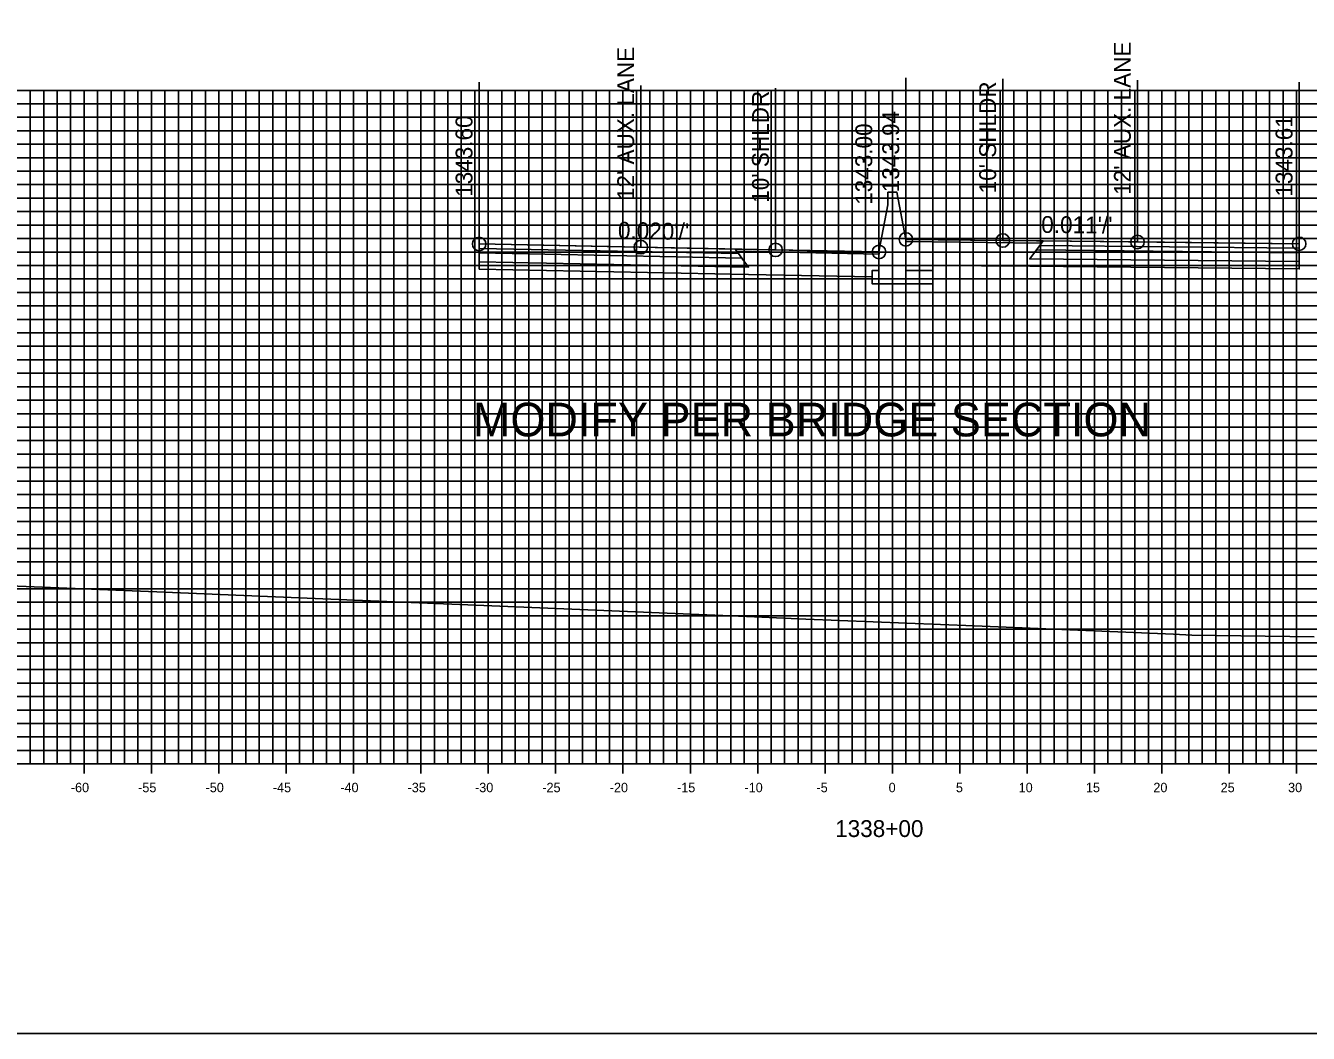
# Model space of a CAD drawing. Extents: x 674939 to 678919, y 750652 to 765176.
# Drawn here: x 678674.2 to 678769.4, y 752532.6 to 752607.4 of the extents above; entities that cross this region are included whole.
import ezdxf

# ---------------------------------------------------------------- set-up
doc = ezdxf.new("R2010")
doc.units = 0
for name, color, linetype in [('Level 10', 7, 'Continuous'), ('Level 17', 7, 'Continuous'), ('Level 18', 7, 'Continuous'), ('Level 19', 7, 'Continuous'), ('Level 20', 7, 'Continuous'), ('Level 22', 7, 'Continuous'), ('Level 23', 7, 'Continuous'), ('Level 4', 7, 'Continuous'), ('Level 8', 7, 'Continuous'), ('Level 9', 7, 'Continuous')]:
    doc.layers.add(name, color=color, linetype=linetype)

msp = doc.modelspace()

# ---------------------------------------------------------------- linework, layer by layer
at = {"layer": 'Level 10'}
msp.add_lwpolyline([(678638.533, 752567.071), (678639.347, 752567.032), (678642.278, 752566.909), (678645.845, 752566.89), (678654.662, 752566.741), (678657.122, 752566.558), (678673.604, 752565.744), (678683.936, 752565.328), (678699.197, 752564.676), (678706.426, 752564.383), (678716.519, 752563.963), (678728.301, 752563.473), (678732.106, 752563.309), (678744.59, 752562.793), (678746.378, 752562.716), (678759.39, 752562.18), (678760.747, 752562.118), (678769.842, 752561.984)], dxfattribs=at)
at = {"layer": 'Level 17'}
for points in [[(678738.863, 752594.986), (678738.863, 752594.986), (678738.203, 752594.986), (678738.203, 752594.056)], [(678738.863, 752594.986), (678739.533, 752591.486)], [(678738.203, 752594.056), (678737.533, 752590.556)], [(678737.533, 752590.556), (678737.533, 752589.181), (678737.033, 752589.181), (678737.033, 752588.181), (678741.533, 752588.181), (678741.533, 752589.181), (678739.533, 752589.181), (678739.533, 752591.486)]]:
    msp.add_lwpolyline(points, dxfattribs=at)
at = {"layer": 'Level 18'}
for points in [[(678768.726, 752591.162), (678756.726, 752591.296), (678746.726, 752591.407), (678739.533, 752591.486)], [(678737.533, 752590.556), (678729.86, 752590.709), (678719.86, 752590.909), (678707.86, 752591.149)]]:
    msp.add_lwpolyline(points, dxfattribs=at)
for points in [[(678749.607, 752591.214), (678739.533, 752591.329), (678739.533, 752591.486), (678749.726, 752591.373)], [(678768.726, 752591.162), (678768.726, 752590.832), (678749.476, 752591.038), (678749.726, 752591.373)], [(678707.86, 752591.149), (678707.86, 752590.819), (678727.11, 752590.434), (678726.86, 752590.769)], [(678726.86, 752590.769), (678737.533, 752590.556), (678737.537, 752590.398), (678726.98, 752590.609)]]:
    msp.add_lwpolyline(points, close=True, dxfattribs=at)
at = {"layer": 'Level 19'}
for points in [[(678707.86, 752590.819), (678707.86, 752590.489), (678727.36, 752590.099), (678727.11, 752590.434)], [(678707.86, 752590.489), (678707.86, 752589.829), (678727.86, 752589.429), (678727.36, 752590.099)], [(678768.726, 752590.502), (678768.726, 752589.842), (678748.726, 752590.033), (678749.226, 752590.703)], [(678768.726, 752590.832), (678768.726, 752590.502), (678749.226, 752590.703), (678749.476, 752591.038)]]:
    msp.add_lwpolyline(points, close=True, dxfattribs=at)
for points in [[(678707.86, 752589.829), (678707.86, 752589.289), (678727.86, 752588.889), (678737.033, 752588.706)], [(678739.533, 752589.581), (678741.533, 752589.562)], [(678768.726, 752589.842), (678768.726, 752589.302), (678748.726, 752589.493), (678741.533, 752589.562)]]:
    msp.add_lwpolyline(points, dxfattribs=at)
at = {"layer": 'Level 20'}
for p, q in [((678638.533, 752602.551), (678838.533, 752602.551)), ((678674.533, 752552.551), (678674.533, 752602.551)), ((678675.533, 752552.551), (678675.533, 752602.551)), ((678676.533, 752552.551), (678676.533, 752602.551)), ((678677.533, 752552.551), (678677.533, 752602.551)), ((678678.533, 752552.551), (678678.533, 752602.551)), ((678679.533, 752552.551), (678679.533, 752602.551)), ((678680.533, 752552.551), (678680.533, 752602.551)), ((678681.533, 752552.551), (678681.533, 752602.551)), ((678682.533, 752552.551), (678682.533, 752602.551)), ((678683.533, 752552.551), (678683.533, 752602.551)), ((678684.533, 752552.551), (678684.533, 752602.551)), ((678685.533, 752552.551), (678685.533, 752602.551)), ((678686.533, 752552.551), (678686.533, 752602.551)), ((678687.533, 752552.551), (678687.533, 752602.551)), ((678688.533, 752552.551), (678688.533, 752602.551)), ((678689.533, 752552.551), (678689.533, 752602.551)), ((678690.533, 752552.551), (678690.533, 752602.551)), ((678691.533, 752552.551), (678691.533, 752602.551)), ((678692.533, 752552.551), (678692.533, 752602.551)), ((678693.533, 752552.551), (678693.533, 752602.551)), ((678694.533, 752552.551), (678694.533, 752602.551)), ((678695.533, 752552.551), (678695.533, 752602.551)), ((678696.533, 752552.551), (678696.533, 752602.551)), ((678697.533, 752552.551), (678697.533, 752602.551)), ((678698.533, 752552.551), (678698.533, 752602.551)), ((678699.533, 752552.551), (678699.533, 752602.551)), ((678700.533, 752552.551), (678700.533, 752602.551)), ((678701.533, 752552.551), (678701.533, 752602.551)), ((678702.533, 752552.551), (678702.533, 752602.551)), ((678703.533, 752552.551), (678703.533, 752602.551)), ((678704.533, 752552.551), (678704.533, 752602.551)), ((678705.533, 752552.551), (678705.533, 752602.551)), ((678706.533, 752552.551), (678706.533, 752602.551)), ((678707.533, 752552.551), (678707.533, 752602.551)), ((678708.533, 752552.551), (678708.533, 752602.551)), ((678709.533, 752552.551), (678709.533, 752602.551)), ((678710.533, 752552.551), (678710.533, 752602.551)), ((678711.533, 752552.551), (678711.533, 752602.551)), ((678712.533, 752552.551), (678712.533, 752602.551)), ((678713.533, 752552.551), (678713.533, 752602.551)), ((678714.533, 752552.551), (678714.533, 752602.551)), ((678715.533, 752552.551), (678715.533, 752602.551)), ((678716.533, 752552.551), (678716.533, 752602.551)), ((678717.533, 752552.551), (678717.533, 752602.551)), ((678718.533, 752552.551), (678718.533, 752602.551)), ((678719.533, 752552.551), (678719.533, 752602.551)), ((678720.533, 752552.551), (678720.533, 752602.551)), ((678721.533, 752552.551), (678721.533, 752602.551)), ((678722.533, 752552.551), (678722.533, 752602.551)), ((678723.533, 752552.551), (678723.533, 752602.551)), ((678724.533, 752552.551), (678724.533, 752602.551)), ((678725.533, 752552.551), (678725.533, 752602.551)), ((678726.533, 752552.551), (678726.533, 752602.551)), ((678727.533, 752552.551), (678727.533, 752602.551)), ((678728.533, 752552.551), (678728.533, 752602.551)), ((678729.533, 752552.551), (678729.533, 752602.551)), ((678730.533, 752552.551), (678730.533, 752602.551)), ((678731.533, 752552.551), (678731.533, 752602.551)), ((678732.533, 752552.551), (678732.533, 752602.551)), ((678733.533, 752552.551), (678733.533, 752602.551)), ((678734.533, 752552.551), (678734.533, 752602.551)), ((678735.533, 752552.551), (678735.533, 752602.551)), ((678736.533, 752552.551), (678736.533, 752602.551)), ((678737.533, 752552.551), (678737.533, 752602.551)), ((678738.533, 752552.551), (678738.533, 752602.551)), ((678739.533, 752552.551), (678739.533, 752602.551)), ((678740.533, 752552.551), (678740.533, 752602.551)), ((678741.533, 752552.551), (678741.533, 752602.551)), ((678742.533, 752552.551), (678742.533, 752602.551)), ((678743.533, 752552.551), (678743.533, 752602.551)), ((678744.533, 752552.551), (678744.533, 752602.551)), ((678745.533, 752552.551), (678745.533, 752602.551)), ((678746.533, 752552.551), (678746.533, 752602.551)), ((678747.533, 752552.551), (678747.533, 752602.551)), ((678748.533, 752552.551), (678748.533, 752602.551)), ((678749.533, 752552.551), (678749.533, 752602.551)), ((678750.533, 752552.551), (678750.533, 752602.551)), ((678751.533, 752552.551), (678751.533, 752602.551)), ((678752.533, 752552.551), (678752.533, 752602.551)), ((678753.533, 752552.551), (678753.533, 752602.551)), ((678754.533, 752552.551), (678754.533, 752602.551)), ((678755.533, 752552.551), (678755.533, 752602.551)), ((678756.533, 752552.551), (678756.533, 752602.551)), ((678757.533, 752552.551), (678757.533, 752602.551)), ((678758.533, 752552.551), (678758.533, 752602.551)), ((678759.533, 752552.551), (678759.533, 752602.551)), ((678760.533, 752552.551), (678760.533, 752602.551)), ((678761.533, 752552.551), (678761.533, 752602.551)), ((678762.533, 752552.551), (678762.533, 752602.551)), ((678763.533, 752552.551), (678763.533, 752602.551)), ((678764.533, 752552.551), (678764.533, 752602.551)), ((678765.533, 752552.551), (678765.533, 752602.551)), ((678766.533, 752552.551), (678766.533, 752602.551)), ((678767.533, 752552.551), (678767.533, 752602.551)), ((678768.533, 752552.551), (678768.533, 752602.551)), ((678638.533, 752601.551), (678838.533, 752601.551)), ((678638.533, 752600.551), (678838.533, 752600.551)), ((678638.533, 752599.551), (678838.533, 752599.551)), ((678638.533, 752598.551), (678838.533, 752598.551)), ((678638.533, 752597.551), (678838.533, 752597.551)), ((678638.533, 752596.551), (678838.533, 752596.551)), ((678638.533, 752595.551), (678838.533, 752595.551)), ((678638.533, 752594.551), (678838.533, 752594.551)), ((678638.533, 752593.551), (678838.533, 752593.551)), ((678638.533, 752592.551), (678838.533, 752592.551)), ((678638.533, 752591.551), (678838.533, 752591.551)), ((678638.533, 752590.551), (678838.533, 752590.551)), ((678638.533, 752589.551), (678838.533, 752589.551)), ((678638.533, 752588.551), (678838.533, 752588.551)), ((678638.533, 752587.551), (678838.533, 752587.551)), ((678638.533, 752586.551), (678838.533, 752586.551)), ((678638.533, 752585.551), (678838.533, 752585.551)), ((678638.533, 752584.551), (678838.533, 752584.551)), ((678638.533, 752583.551), (678838.533, 752583.551)), ((678638.533, 752582.551), (678838.533, 752582.551)), ((678638.533, 752581.551), (678838.533, 752581.551)), ((678638.533, 752580.551), (678838.533, 752580.551)), ((678638.533, 752579.551), (678838.533, 752579.551)), ((678638.533, 752578.551), (678838.533, 752578.551)), ((678638.533, 752577.551), (678838.533, 752577.551)), ((678638.533, 752576.551), (678838.533, 752576.551)), ((678638.533, 752575.551), (678838.533, 752575.551)), ((678638.533, 752574.551), (678838.533, 752574.551)), ((678638.533, 752573.551), (678838.533, 752573.551)), ((678638.533, 752572.551), (678838.533, 752572.551)), ((678638.533, 752571.551), (678838.533, 752571.551)), ((678638.533, 752570.551), (678838.533, 752570.551)), ((678638.533, 752569.551), (678838.533, 752569.551)), ((678638.533, 752568.551), (678838.533, 752568.551)), ((678638.533, 752567.551), (678838.533, 752567.551)), ((678638.533, 752566.551), (678838.533, 752566.551)), ((678638.533, 752565.551), (678838.533, 752565.551)), ((678638.533, 752564.551), (678838.533, 752564.551)), ((678638.533, 752563.551), (678838.533, 752563.551)), ((678638.533, 752562.551), (678838.533, 752562.551)), ((678638.533, 752561.551), (678838.533, 752561.551)), ((678638.533, 752560.551), (678838.533, 752560.551)), ((678638.533, 752559.551), (678838.533, 752559.551)), ((678638.533, 752558.551), (678838.533, 752558.551)), ((678638.533, 752557.551), (678838.533, 752557.551)), ((678638.533, 752556.551), (678838.533, 752556.551)), ((678638.533, 752555.551), (678838.533, 752555.551)), ((678638.533, 752554.551), (678838.533, 752554.551)), ((678638.533, 752553.551), (678838.533, 752553.551)), ((678638.533, 752552.551), (678838.533, 752552.551))]:
    msp.add_line(p, q, dxfattribs=at)
at = {"layer": 'Level 23'}
for p, q in [((678707.86, 752591.149), (678707.86, 752603.149)), ((678719.86, 752590.909), (678719.86, 752602.909)), ((678729.86, 752590.709), (678729.86, 752602.709)), ((678739.533, 752591.486), (678739.533, 752603.486)), ((678746.726, 752591.407), (678746.726, 752603.407)), ((678756.726, 752591.296), (678756.726, 752603.296)), ((678768.726, 752591.162), (678768.726, 752603.162)), ((678737.533, 752590.556), (678737.533, 752602.556))]:
    msp.add_line(p, q, dxfattribs=at)
at = {"layer": 'Level 4'}
msp.add_lwpolyline([(678578.533, 752532.551), (678918.533, 752532.551), (678918.533, 752752.551), (678578.533, 752752.551)], close=True, dxfattribs=at)
for centre in [(678707.86, 752591.149), (678719.86, 752590.909), (678729.86, 752590.709), (678739.533, 752591.486), (678746.726, 752591.407), (678756.726, 752591.296), (678768.726, 752591.162), (678737.533, 752590.556)]:
    msp.add_circle(centre, 0.5, dxfattribs=at)
at = {"layer": 'Level 8'}
for p, q in [((678678.533, 752551.851), (678678.533, 752553.251)), ((678683.533, 752551.851), (678683.533, 752553.251)), ((678688.533, 752551.851), (678688.533, 752553.251)), ((678693.533, 752551.851), (678693.533, 752553.251)), ((678698.533, 752551.851), (678698.533, 752553.251)), ((678703.533, 752551.851), (678703.533, 752553.251)), ((678708.533, 752551.851), (678708.533, 752553.251)), ((678713.533, 752551.851), (678713.533, 752553.251)), ((678718.533, 752551.851), (678718.533, 752553.251)), ((678723.533, 752551.851), (678723.533, 752553.251)), ((678728.533, 752551.851), (678728.533, 752553.251)), ((678733.533, 752551.851), (678733.533, 752553.251)), ((678738.533, 752551.851), (678738.533, 752553.251)), ((678743.533, 752551.851), (678743.533, 752553.251)), ((678748.533, 752551.851), (678748.533, 752553.251)), ((678753.533, 752551.851), (678753.533, 752553.251)), ((678758.533, 752551.851), (678758.533, 752553.251)), ((678763.533, 752551.851), (678763.533, 752553.251)), ((678768.533, 752551.851), (678768.533, 752553.251)), ((678638.533, 752552.551), (678838.533, 752552.551))]:
    msp.add_line(p, q, dxfattribs=at)

# ---------------------------------------------------------------- texts
at = {"layer": 'Level 22'}
for s, rotation, p in [("0.011'/'", 359.36374, (678749.574, 752591.975)), ("0.020'/'", 358.85424, (678718.147, 752591.544))]:
    msp.add_text(s, height=1.25, rotation=rotation, dxfattribs=at).set_placement(p)
at = {"layer": 'Level 23'}
for s, p in [("12' AUX. LANE", (678719.36, 752594.409)), ("12' AUX. LANE", (678756.226, 752594.796)), ("10' SHLDR", (678746.226, 752594.907)), ("10' SHLDR", (678729.36, 752594.209)), ('1343.94', (678739.033, 752594.986)), ('1343.60', (678707.36, 752594.649)), ('1343.00', (678737.033, 752594.056)), ('1343.61', (678768.226, 752594.662))]:
    msp.add_text(s, height=1.25, rotation=90, dxfattribs=at).set_placement(p)
msp.add_text('MODIFY PER BRIDGE SECTION', height=2.5, dxfattribs=at).set_placement((678707.39, 752576.866))
at = {"layer": 'Level 9'}
for s, height, p in [('-60', 0.7, (678677.552, 752550.451)), ('-55', 0.7, (678682.546, 752550.451)), ('-50', 0.7, (678687.552, 752550.451)), ('-45', 0.7, (678692.546, 752550.451)), ('-40', 0.7, (678697.552, 752550.451)), ('-35', 0.7, (678702.546, 752550.451)), ('-30', 0.7, (678707.552, 752550.451)), ('-25', 0.7, (678712.546, 752550.451)), ('-20', 0.7, (678717.552, 752550.451)), ('-15', 0.7, (678722.546, 752550.451)), ('-10', 0.7, (678727.552, 752550.451)), ('-5', 0.7, (678732.896, 752550.451)), ('0', 0.7, (678738.252, 752550.451)), ('5', 0.7, (678743.246, 752550.451)), ('10', 0.7, (678747.902, 752550.451)), ('15', 0.7, (678752.896, 752550.451)), ('20', 0.7, (678757.902, 752550.451)), ('25', 0.7, (678762.896, 752550.451)), ('30', 0.7, (678767.902, 752550.451)), ('1338+00', 1.25, (678734.281, 752547.126))]:
    msp.add_text(s, height=height, dxfattribs=at).set_placement(p)

doc.saveas('drawing.dxf')
